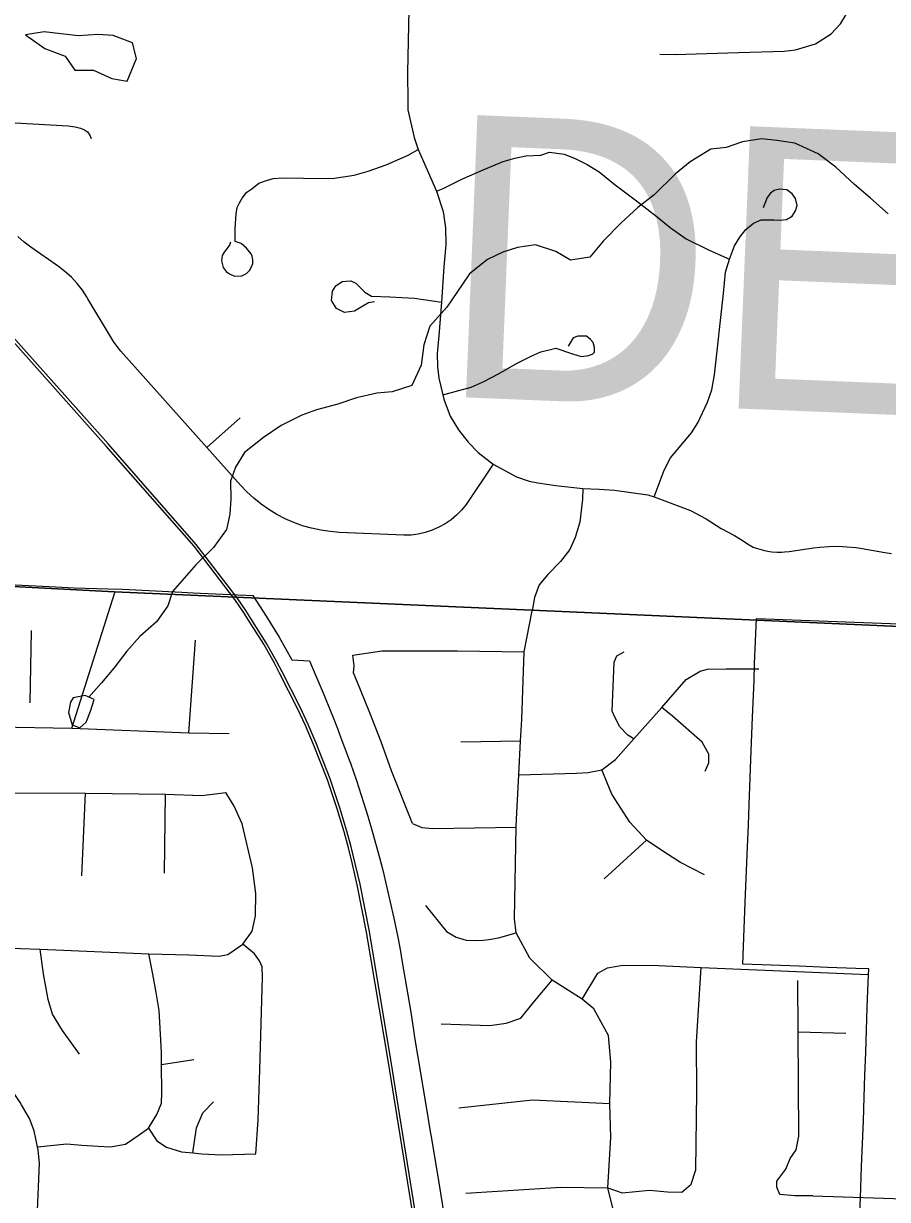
# Model space of a CAD drawing. Extents: x 114604 to 551442, y 316898 to 567001.
# Drawn here: x 187336 to 190394, y 448940 to 453103 of the extents above; entities that cross this region are included whole.
import ezdxf

# ---------------------------------------------------------------- set-up
doc = ezdxf.new("R2010")
doc.units = 0
for name, color, linetype in [('GE_P_Alignment_1000_Bearings', 7, 'Continuous'), ('GE_P_Alignment_1000_Cardinal_Points', 7, 'Continuous'), ('GE_P_Alignment_100_Cardinal_Points', 7, 'Continuous'), ('GE_P_Alignment_100_Distances', 7, 'Continuous'), ('GE_P_Alignment_100_Stations', 7, 'Continuous'), ('GE_P_Alignment_500_Distances', 7, 'Continuous'), ('MT_X_Edge_Line', 7, 'Continuous'), ('PM_P_Cells', 7, 'Continuous'), ('RS_Raster1', 7, 'Continuous')]:
    doc.layers.add(name, color=color, linetype=linetype)

msp = doc.modelspace()

# ---------------------------------------------------------------- linework, layer by layer
at = {"layer": 'GE_P_Alignment_1000_Bearings'}
for points in [[(188083.9, 451063.9), (187940.1, 451252.6), (187629.4, 451607.6), (186816.8, 452519), (186578.5, 452785.7), (186374.8, 453016.9), (186253.7, 453166.5), (186169.9, 453275.6), (186083.6, 453392.6), (185999.5, 453513.6), (185854.5, 453740.6), (185671.1, 454063), (185548.5, 454316.2), (185453.6, 454535), (185394.5, 454689), (185268.3, 455031), (185054.3, 455621.9), (184900.2, 456052)], [(188091.9, 451069.9), (187947.8, 451258.9), (187637, 451614.2), (186824.3, 452525.6), (186586, 452792.3), (186382.4, 453023.3), (186261.6, 453172.7), (186177.9, 453281.6), (186091.7, 453398.4), (186007.9, 453519.1), (185863.1, 453745.8), (185680, 454067.7), (185557.6, 454320.4), (185462.9, 454538.8), (185403.9, 454692.6), (185277.8, 455034.4), (185063.8, 455625.3), (184909.6, 456055.4)], [(189663.2, 443344.3), (189466, 444500.3), (189173.6, 446226.9), (188722.9, 448830.9), (188626.5, 449432.6), (188550.3, 449887.2), (188517.5, 450054.7), (188500.3, 450127.5), (188485.8, 450185.7), (188470.8, 450241.9), (188446.3, 450323.3), (188411.5, 450425.8), (188362.2, 450551.5), (188334, 450617.8), (188305.8, 450678.8), (188242.7, 450803.4), (188224, 450839.4), (188186.5, 450905.6), (188132.8, 450991.6), (188114.8, 451019.6), (188083.9, 451063.9)], [(189673.1, 443345.9), (189476, 444502), (189183.6, 446228.5), (188732.9, 448832.5), (188636.4, 449434.2), (188560.2, 449889), (188527.4, 450056.8), (188510.1, 450129.8), (188495.5, 450188.2), (188480.5, 450244.6), (188455.9, 450326.4), (188421, 450429.3), (188371.5, 450555.3), (188343.2, 450621.8), (188314.9, 450683.1), (188251.6, 450807.9), (188232.9, 450844.2), (188195.1, 450910.7), (188141.3, 450996.9), (188123.2, 451025.2), (188091.9, 451069.9)]]:
    msp.add_lwpolyline(points, dxfattribs=at)
at = {"layer": 'GE_P_Alignment_1000_Cardinal_Points'}
for p, q in [((187984.8, 451602.8), (188102.5, 451707.5)), ((188884.2, 450560.4), (189095.5, 450564.5)), ((189390.6, 450074.9), (189541.4, 450211.8)), ((190077.4, 449533.3), (190246.2, 449529.2)), ((190129.2, 448953.7), (190514.1, 448940.6))]:
    msp.add_line(p, q, dxfattribs=at)
for points in [[(189865.9, 453000.3), (190028.5, 453005.3), (190067.7, 453010.1), (190139.2, 453031), (190193.8, 453067.1), (190227.1, 453102.1), (190247.4, 453134.7), (190269.1, 453183.5), (190279.9, 453224.4), (190281.2, 453280.7), (190258.1, 453368), (190232.2, 453414.3), (190198.7, 453450.7), (190162.7, 453480.1), (189851.2, 453655.7), (189666.3, 453747.7)], [(188700.3, 453151.3), (188695.7, 452929.8), (188696, 452825.5)], [(186744.4, 453058.7), (186744.3, 453040.2), (186744.9, 453029.9), (186745.5, 453019.7), (186747.3, 453006.8), (186752.3, 452996.5), (186793.9, 452937.2), (186889.3, 452832.9), (186922.4, 452804.4), (186967.8, 452780), (187044, 452766.2), (187180.4, 452758.4), (187494.8, 452740.6), (187519, 452737.4), (187537.6, 452732.7), (187552.3, 452727.1), (187563.1, 452719.5), (187570.7, 452708.2), (187575.2, 452695.9)], [(189588.1, 452995.1), (189642.9, 452993.4), (189865.9, 453000.3)], [(188696, 452825.5), (188696.1, 452820), (188696.1, 452798), (188718.2, 452699.3), (188733.2, 452656.8), (188760.4, 452595.8), (188797.8, 452509.4), (188821.7, 452437.9), (188829.8, 452379.6), (188830.3, 452320.3), (188824.3, 452242.2), (188815.8, 452116.9), (188805.7, 451997.1), (188800.2, 451934.9), (188801.4, 451887.6), (188805.7, 451847.2), (188820, 451789.1), (188823.7, 451773.8), (188846.5, 451712.9), (188875.4, 451664.7), (188909.5, 451621.1), (188945.5, 451584.7), (188998.6, 451543.3), (189080.5, 451499), (189125.5, 451483.2), (189156.5, 451477.1), (189220.5, 451467.4), (189315.4, 451456.9), (189373.9, 451455), (189428, 451450.8), (189545.9, 451435.2), (189568, 451427.6), (189696.3, 451378.8), (189751.9, 451349.3), (189805.1, 451315.4), (189852.5, 451290.6), (189882.4, 451272.3), (189898.1, 451261.1), (189918.5, 451249.9), (189925.5, 451247.2), (189941.6, 451241.9), (189958.4, 451237.7), (189975.6, 451234.6), (189984.5, 451233.5), (190002.4, 451232.2), (190019.9, 451232.2), (190028.9, 451232.7), (190046.3, 451234.6), (190132.1, 451247.1), (190154, 451249.8), (190186.4, 451252.2), (190218.4, 451252.7), (190250.7, 451251.2), (190282.5, 451247.9), (190304, 451244.6), (190384, 451230.6), (190407.7, 451227.7)], [(188068.9, 452329.6), (188065.4, 452318.6), (188046.4, 452293.3), (188039.9, 452281.5), (188037.4, 452262.6), (188042.7, 452239.9), (188053.8, 452224.9), (188064.7, 452217.3), (188082.6, 452209.3), (188109.1, 452210.5), (188125.8, 452218.3), (188136.4, 452229), (188144.2, 452243.9), (188148.2, 452253.8), (188148.4, 452266.6), (188145.8, 452279.7), (188142.5, 452288.2), (188125.6, 452308.3), (188106.4, 452324.4), (188085.2, 452331.8), (188085.3, 452377.4), (188088.6, 452429.7), (188092.9, 452451.7), (188100.3, 452468.1), (188110.2, 452485.2), (188126.4, 452506), (188143.9, 452518), (188169.5, 452537.7), (188199.5, 452549.2), (188220.9, 452555.1), (188253.2, 452557.5), (188327.6, 452555.8), (188429.1, 452554.2), (188506, 452566.6), (188555.5, 452580.1), (188619.2, 452603.1), (188698, 452636.7), (188733.2, 452656.8)], [(188797.8, 452509.4), (188821, 452519.3), (188885.6, 452550.8), (188963.3, 452585.4), (189033.7, 452615), (189075.5, 452627), (189114, 452634.7), (189166.4, 452636.9), (189197.9, 452647.3), (189249, 452640.2), (189288.8, 452625.1), (189330.6, 452603.8), (189373.8, 452577.9), (189429.9, 452532.6), (189504.9, 452475.3), (189578.2, 452418.8), (189624.4, 452381), (189681.1, 452341.1), (189762.5, 452301.2), (189834, 452269.5)], [(189568, 451427.6), (189602.8, 451521.8), (189626.3, 451565.2), (189700, 451654.8), (189722.4, 451689.1), (189757.3, 451763.3), (189772, 451806.7), (189781.4, 451859.9), (189813.6, 452147.6), (189820.7, 452222.8), (189834, 452269.5), (189852.6, 452316.1), (189871.6, 452346.5), (189892.4, 452373.7), (189919.8, 452396.9), (189946.3, 452408.5), (189991.2, 452408.3), (190012.6, 452406.9), (190036.5, 452409.1), (190055.8, 452420.7), (190068.6, 452440.1), (190073.7, 452459), (190068.3, 452484), (190056.2, 452500.1), (190037.9, 452514), (190011.8, 452517), (189993.1, 452511.6), (189980.1, 452502.1), (189967.7, 452486.9), (189953.3, 452450.3)], [(188998.6, 451543.3), (188903, 451400.8), (188886.8, 451381.1), (188868.8, 451363.1), (188849.1, 451346.8), (188828.1, 451332.4), (188805.8, 451320), (188782.4, 451309.7), (188758.2, 451301.7), (188733.4, 451296), (188708.1, 451292.6), (188682.6, 451291.5), (188454.3, 451302), (188421.2, 451304.7), (188388.3, 451309.5), (188355.8, 451316.5), (188323.9, 451325.6), (188292.6, 451336.9), (188262.2, 451350.1), (188232.7, 451365.4), (188204.3, 451382.6), (188177, 451401.7), (188151.1, 451422.5), (188126.7, 451445), (188103.8, 451469.1), (187984.8, 451602.8), (187680.2, 451943.6), (187667.2, 451960.1), (187655.1, 451977.4), (187644.1, 451995.5), (187564.4, 452128.9), (187562, 452133.1), (187545.4, 452158.8), (187526.6, 452182.9), (187505.8, 452205.2), (187483.1, 452225.7), (187460.3, 452243.1), (187361.9, 452311.6), (187339.1, 452328.9), (187316.4, 452349.4)], [(188577.9, 452118.1), (188557.1, 452114.8), (188531.4, 452099.5), (188507.5, 452084.8), (188472.8, 452080.7), (188443.7, 452094.4), (188426.4, 452123.3), (188430, 452155.6), (188441.8, 452175.2), (188464.4, 452189.9), (188477.7, 452191.2), (188494.7, 452192.6), (188512.4, 452184.5), (188544.2, 452152.6), (188568.3, 452137.6), (188632.1, 452135.5), (188720.5, 452131.1), (188815.8, 452116.9)], [(188820, 451789.1), (188920.3, 451815.8), (188963.2, 451835), (189019, 451863.8), (189080.6, 451899.2), (189135, 451927.2), (189166.9, 451940.6), (189219.9, 451954), (189279.1, 451934.1), (189309.3, 451924.3), (189337.1, 451928.2), (189350.6, 451933.5), (189356.5, 451940.3), (189356.9, 451956.5), (189352.1, 451974.2), (189342.5, 451984.8), (189328.2, 451995.9), (189311.7, 451997), (189298.1, 451996.9), (189281.6, 451990.9), (189263.4, 451960.7)], [(189315.4, 451456.9), (189314, 451419.4), (189305.3, 451338.6), (189289, 451283.7), (189269.3, 451241), (189236.7, 451199.2), (189192.2, 451153.1), (189161.6, 451115.8), (189144.6, 451071.1), (189136.3, 451024.1)], [(189421.5, 448910.2), (189404.3, 448981.8), (189414.7, 449160.3), (189411.4, 449280.1), (189414.4, 449426.3), (189406.2, 449520.6), (189354, 449614.8), (189313.3, 449649.1), (189206.6, 449717.2), (189127.5, 449794.9), (189080, 449884.1), (189073.2, 449933.3), (189079.8, 450258.3), (189080.4, 450286.3), (189089, 450443.9), (189095.5, 450564.5), (189099.6, 450639.4), (189107.5, 450879.6), (189136.3, 451024.1)], [(188502.2, 450867.1), (188604.2, 450883.1), (188871.9, 450883.1), (189107.5, 450879.6)], [(189495.7, 450571.4), (189474.5, 450584), (189446, 450613.4), (189429.6, 450645.8), (189419.4, 450669.1), (189421.6, 450728.4), (189426.9, 450842.8), (189436.1, 450864.5), (189462.3, 450879.5)], [(188712.3, 450271.7), (188638.5, 450458.1), (188602.4, 450560.3), (188562.3, 450662.6), (188528.3, 450744.8), (188504.3, 450804.9), (188506.3, 450829), (188502.2, 450867.1)], [(189089, 450443.9), (189293.5, 450449.3), (189335, 450452.3), (189382.7, 450461.5), (189431.5, 450498), (189495.7, 450571.4), (189595.1, 450681.9), (189681.5, 450781), (189730.6, 450810.2), (189757.3, 450817.3), (189822.2, 450819.3), (189938.1, 450818.4)], [(189748.1, 450456.7), (189761.5, 450486.1), (189761.9, 450516.8), (189738.4, 450558.9), (189632.8, 450650.9), (189595.1, 450681.9)], [(189745.6, 450090.2), (189702.6, 450111.8), (189660.8, 450133.4), (189606.3, 450168.5), (189541.4, 450211.8), (189481.5, 450276.1), (189418.2, 450375.7), (189382.7, 450461.5)], [(188712.3, 450271.7), (188746.3, 450257.7), (188784.4, 450253.7), (189079.8, 450258.3)], [(188759, 449980.9), (188833.6, 449889.6), (188867.3, 449868.8), (188903.3, 449858.8), (188935.3, 449856.8), (188963.3, 449858.9), (188983.3, 449860.9), (189017.3, 449867), (189080, 449884.1)], [(189313.3, 449649.1), (189368.2, 449741.8), (189402.9, 449760.2), (189457.3, 449769.7), (189583.1, 449769.1), (189734.6, 449761.1), (190325.6, 449736.6)], [(189404.3, 448981.8), (189454.7, 448964.5), (189550.9, 448973.4), (189614.6, 448967.7), (189666.1, 448966.6), (189699.3, 448994.1), (189715.5, 449045.8), (189718.6, 449318.7), (189718.3, 449499), (189734.6, 449761.1)], [(188813.9, 449561.8), (188986, 449556), (189044, 449564.1), (189095.9, 449582.3), (189139.8, 449636.5), (189206.6, 449717.2)], [(190129.2, 448953.7), (190065.9, 448953.3), (190013.1, 448958.2), (190002.4, 448984.5), (190002.2, 449005.5), (190033.6, 449048), (190049.1, 449085), (190070, 449116.7), (190080.2, 449164.3), (190077.4, 449533.3), (190076.1, 449715.5)], [(188876.6, 449265), (189137.4, 449293.1), (189411.4, 449280.1)], [(188901.3, 448962.2), (189237.5, 448984.3), (189404.3, 448981.8)]]:
    msp.add_lwpolyline(points, dxfattribs=at)
at = {"layer": 'GE_P_Alignment_100_Cardinal_Points'}
for p, q in [((187506.8, 450609.2), (187660.1, 451088.5)), ((187359.6, 450698.4), (187365.1, 450954.5)), ((187921.1, 450592.5), (187944.6, 450920.6)), ((187001.9, 450617.4), (187506.8, 450609.2)), ((187543.3, 450086.6), (187555.6, 450378.2)), ((187834.9, 450095.5), (187838.3, 450374.6)), ((187824.8, 449417.9), (187938.5, 449435.8))]:
    msp.add_line(p, q, dxfattribs=at)
for points in [[(187383.3, 448845.3), (187392.5, 449068.5), (187388.8, 449115), (187386.2, 449127), (187374, 449183), (187357, 449227.5), (187329.2, 449275.9), (187324.9, 449283.3), (187277.2, 449354.6), (187102.9, 449626.8), (187022.9, 449751.8), (187006, 449778.2), (186980.1, 449811.7), (186962.7, 449849.4), (186957.9, 449859.7), (186949.5, 449877.9), (186944.3, 449912.9), (186944.5, 449957.8), (186945.2, 450003.6), (186952.8, 450146.8), (186979.4, 450390.4), (187001.9, 450617.4), (187054.7, 450982.5), (187074.6, 451119.6)], [(187506.8, 450609.2), (187921.1, 450592.5), (188064.6, 450590.5)], [(186979.4, 450390.4), (187263.3, 450379.9), (187555.6, 450378.2), (187838.3, 450374.6), (187967.9, 450370.9), (188052.8, 450381)], [(188113, 449844.7), (188145.8, 449890.1), (188157.4, 449944.8), (188158.7, 450023.9), (188146.8, 450114.2), (188110.5, 450269.9), (188081.7, 450332.4), (188052.8, 450381)], [(187022.9, 449751.8), (187081.7, 449790.2), (187131.7, 449813.5), (187188.9, 449825.9), (187256.6, 449831.7), (187395.2, 449826), (187780.4, 449810.3), (187921.9, 449806.8), (188028.5, 449802.2), (188059.6, 449807.9), (188113, 449844.7)], [(188158.9, 449101.9), (188166.9, 449221.8), (188172.6, 449399.5), (188182, 449727), (188181.2, 449764.3), (188171.4, 449785.3), (188153.8, 449809.9), (188113, 449844.7)], [(187386.2, 449127), (187490.2, 449137.2), (187542.9, 449133.2), (187601.1, 449129.6), (187644.5, 449126.7), (187697.4, 449136.6), (187742.4, 449166.9), (187778.9, 449193.1), (187807.8, 449241.5), (187824.3, 449281.1), (187826.4, 449318.4), (187824.8, 449417.9), (187824.2, 449461.3), (187815.9, 449609.8), (187805.9, 449673.6), (187794.3, 449738), (187780.4, 449810.3)], [(187535, 449454.4), (187474.2, 449538.2), (187438.5, 449596.3), (187423.4, 449648.7), (187407.6, 449739.5), (187395.2, 449826)], [(187935, 449105.1), (187948.4, 449193.7), (187970.9, 449247.5), (188009, 449286.1)], [(187778.9, 449193.1), (187808.4, 449147.9), (187841.8, 449125.1), (187895.6, 449109.6), (187935, 449105.1), (187967.5, 449101.4), (188036.6, 449098.2), (188158.9, 449101.9)]]:
    msp.add_lwpolyline(points, dxfattribs=at)
at = {"layer": 'GE_P_Alignment_100_Stations'}
for points in [[(187284.3, 451117), (187450.9, 451108.9), (187515.8, 451105.7), (187635.4, 451101.6), (187687, 451100.7), (187896.7, 451090.1), (187936.7, 451088), (188016, 451084), (188147.8, 451078), (188195.6, 451005), (188241, 450930.4), (188285.8, 450850.5), (188348, 450847.7), (188371, 450794.3), (188399.1, 450727.9), (188403.8, 450716.1), (188434, 450641.2), (188447.5, 450607.1), (188459.7, 450574.9), (188489.1, 450497.2), (188493.4, 450485.2), (188514.4, 450423), (188539.8, 450345.9), (188555.2, 450297.2), (188570.4, 450244.1), (188596.4, 450150.6), (188608.1, 450106.5), (188646.9, 449936.8), (188652, 449913.6), (188660.8, 449869.3), (188669, 449824.9), (188676.8, 449780.5), (188681.3, 449753.8), (188691.8, 449691.8), (188706.4, 449603.1), (188716.4, 449539.9), (188720.5, 449514.2), (188730.8, 449451.8), (188761.3, 449268.6), (188774.7, 449187.9), (188781.1, 449148.9), (188805.8, 448999.8), (188831.3, 448846.2)], [(190295.5, 448897.6), (190297.6, 448946.4), (190301.9, 449056.9), (190308.2, 449218.9), (190311.3, 449302), (190314, 449380.5), (190316.8, 449460.3), (190319.5, 449540), (190322.3, 449619.8), (190325.4, 449709.6), (190327.6, 449756.9), (190281.5, 449758.5), (190181.5, 449762.1), (190081.6, 449765.8), (189981.7, 449769.4), (189881.7, 449773.1), (189886.8, 449900), (189891.6, 450021.5), (189898.2, 450187.1), (189901.3, 450267.1), (189904.1, 450336.9), (189910.4, 450498.2), (189916.3, 450647.5), (189921.4, 450776.8), (189923.3, 450836), (189930.1, 450996.8), (190783.1, 450964.8)]]:
    msp.add_lwpolyline(points, dxfattribs=at)
at = {"layer": 'GE_P_Alignment_500_Distances'}
for points in [[(195626.9, 478683.1), (195326.5, 471858.6), (195040.1, 464746.1), (194758, 457741.5), (194606.7, 453032), (194559.6, 451565), (194534.6, 450787.1), (194498.6, 450788.7), (189135.1, 451027), (187658.9, 451091.3), (187073.4, 451122.5), (185831.4, 451190.3), (184719.1, 451230.2), (180983.3, 451413.1), (180912.9, 451416.4), (178654.1, 451485.6)], [(180654.4, 443657.6), (180703.3, 445212.1), (180747.7, 446036.5), (180748.8, 446073), (180769, 446634.3), (180782.4, 447105.3), (180857, 448657), (180880.7, 449156.5), (180891.9, 450095.3), (180912.9, 451416.4), (180983.3, 451413.1), (184719.1, 451230.2), (185831.4, 451190.3), (187073.4, 451122.5), (187658.9, 451091.3), (189135.1, 451027), (194498.6, 450788.7)]]:
    msp.add_lwpolyline(points, dxfattribs=at)
at = {"layer": 'MT_X_Edge_Line'}
for points in [[(187468, 453066.9), (187409.5, 453073.2), (187343.7, 453062.8), (187412, 453015.2), (187484.1, 452987.6), (187518.5, 452937.7), (187584.4, 452938.2), (187648.6, 452908.5), (187702.6, 452898.8)], [(187702.6, 452898.8), (187736, 452979.2), (187721.6, 453035.2), (187653.4, 453060.8), (187599.4, 453064.5), (187531.5, 453060), (187479.5, 453065.7), (187468, 453066.9)], [(187586, 450710.7), (187554, 450724.7), (187512, 450716.6), (187502.1, 450700.6), (187496.1, 450664.5), (187508.2, 450620.5), (187536.2, 450610.4), (187558.1, 450630.5), (187574, 450668.6)], [(187574, 450668.6), (187586, 450710.7)]]:
    msp.add_lwpolyline(points, dxfattribs=at)
at = {"layer": 'PM_P_Cells'}
for points in [[(190002.3, 452689.5), (189948.3, 452695.1), (189880.4, 452684.7), (189822.6, 452664.2), (189768.7, 452657.9), (189695.1, 452613.3), (189643.5, 452570.9), (189568.1, 452496.3), (189510.5, 452451.8), (189451, 452397.3), (189387.5, 452332.8), (189340, 452276.4), (189272.2, 452265.9), (189220, 452295.7), (189147.9, 452319.2), (189084, 452310.8), (189032.2, 452294.4), (188978.4, 452268), (188914.8, 452217.5), (188869.4, 452151.1), (188833.8, 452098.8), (188774.4, 452032.3), (188752.9, 451966), (188743.5, 451893.8), (188710.1, 451821.5), (188640.3, 451799), (188586.4, 451794.6), (188514.6, 451778.1), (188448.8, 451755.7), (188373, 451735.1), (188321.2, 451716.8), (188247.6, 451680.2), (188185.9, 451637.8), (188118.4, 451585.2), (188086.8, 451532.9), (188069.3, 451482.7), (188069.7, 451420.6), (188066.2, 451366.5), (188054.6, 451312.3), (188009.1, 451247.9), (187945.6, 451187.4), (187863.4, 451092.3)], [(190395.9, 452429.6), (190333.6, 452485.3), (190277.2, 452533), (190210.8, 452594.7), (190148.5, 452642.4), (190066.3, 452679.9), (190002.3, 452689.5)], [(187863.4, 451092.3), (187847.2, 451041.4), (187807.3, 450985.3), (187747.4, 450933.1), (187701.6, 450881), (187655.7, 450820.9), (187611.8, 450768.8), (187567.7, 450718.7)]]:
    msp.add_lwpolyline(points, dxfattribs=at)
at = {"layer": 'RS_Raster1'}
for points in [[(178654.1, 451485.6), (180912.9, 451416.4), (180983.3, 451413.1), (184719.1, 451230.2), (185831.4, 451190.3), (187073.4, 451122.5), (187658.9, 451091.3), (189135.1, 451027), (194498.6, 450788.7), (194534.6, 450787.1), (195435.4, 450774.5), (195471.5, 450774), (201222.4, 450541)], [(201222.4, 450541), (195471.5, 450774), (195435.4, 450774.5), (194534.6, 450787.1), (194498.6, 450788.7), (189135.1, 451027), (187658.9, 451091.3), (187073.4, 451122.5), (185831.4, 451190.3), (184719.1, 451230.2), (180983.3, 451413.1), (180912.9, 451416.4), (178654.1, 451485.6)]]:
    msp.add_lwpolyline(points, dxfattribs=at)

# ---------------------------------------------------------------- texts
at = {"layer": 'GE_P_Alignment_100_Distances'}
msp.add_text('DELAWARE COUNTY', height=1000.019, rotation=357.6696, dxfattribs=at).set_placement((188792.4, 451784.1))

doc.saveas('drawing.dxf')
